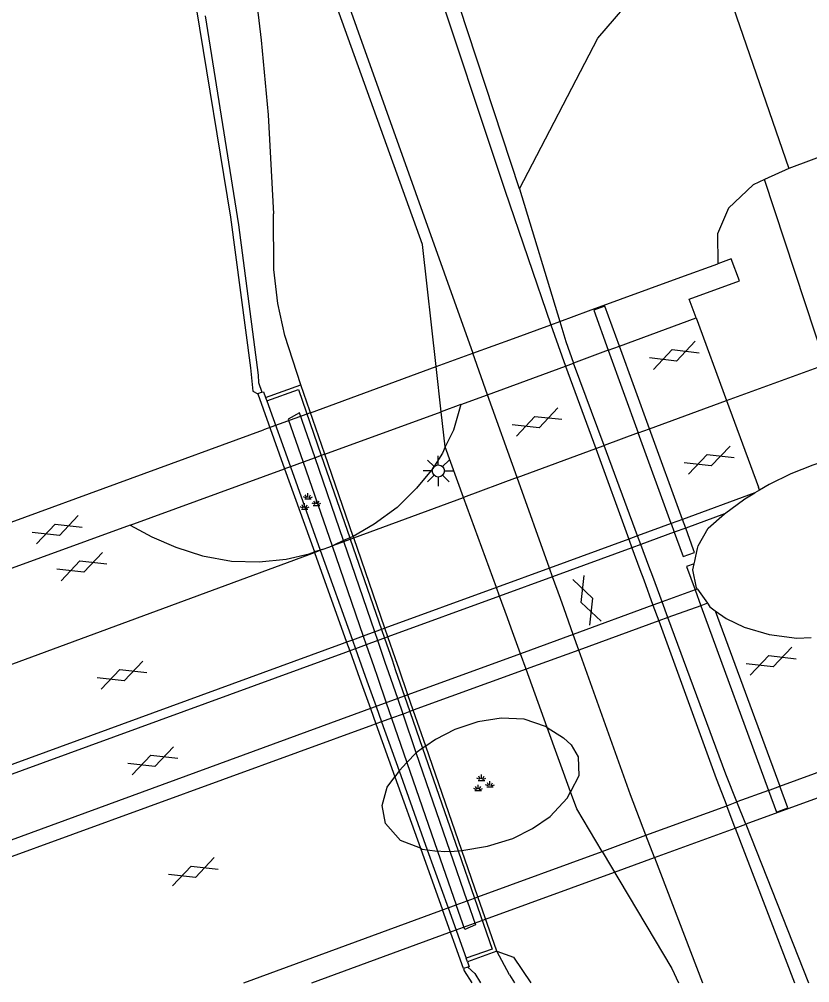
# Model space of a CAD drawing. Extents: x 135999 to 138000, y 396000 to 398501.
# Drawn here: x 136088.71 to 136121.16, y 396000 to 396039.56 of the extents above; entities that cross this region are included whole.
import ezdxf

# ---------------------------------------------------------------- set-up
doc = ezdxf.new("R2010")
doc.units = 0
for name, color, linetype in [('gg-bbg-pilaar viaduct of brug', 7, 'Continuous'), ('gg-knt-BGT kruinlijn', 7, 'Continuous'), ('gg-knt-bovenkant onderkant talud', 7, 'Continuous'), ('gg-knt-onverhard', 7, 'Continuous'), ('gg-knt-verharding', 7, 'Continuous'), ('gg-knt-verharding niveau 01', 7, 'Continuous'), ('gg-knt-verharding nz', 7, 'Continuous'), ('gg-kwrk-kunstwerk niveau 01', 7, 'Continuous'), ('gt-grn-groengrens', 7, 'Continuous'), ('gt-symb-gesloten verharding', 7, 'Continuous'), ('gt-symb-groenvak', 7, 'Continuous'), ('gt-symb-lichtmast', 7, 'Continuous'), ('gx-grn-maaiveld', 7, 'Continuous')]:
    doc.layers.add(name, color=color, linetype=linetype)

# ---------------------------------------------------------------- blocks, each defined once
blk = doc.blocks.new('gt0-GESVH1')
at = {"layer": 'gt-symb-gesloten verharding'}
for p, q in [((-0.992, -0.261), (0.008, 0.239)), ((0.008, -0.261), (-0.992, 0.239)), ((0.008, 0.239), (1.008, -0.261)), ((1.008, 0.239), (0.008, -0.261))]:
    blk.add_line(p, q, dxfattribs=at)
blk = doc.blocks.new('gt0-LMAST')
at = {"layer": 'gt-symb-lichtmast'}
for p, q in [((-0.182, 0.173), (-0.447, 0.438)), ((-0.005, 0.246), (-0.005, 0.621)), ((0.172, 0.173), (0.437, 0.438)), ((-0.255, -0.004), (-0.63, -0.004)), ((-0.182, -0.181), (-0.447, -0.446)), ((-0.005, -0.254), (-0.005, -0.629)), ((0.437, -0.446), (0.172, -0.181)), ((0.245, -0.004), (0.62, -0.004))]:
    blk.add_line(p, q, dxfattribs=at)
blk.add_circle((-0.005, -0.004), 0.25, dxfattribs=at)
blk = doc.blocks.new('gt0-GRVAK')
at = {"layer": 'gt-symb-groenvak'}
for p, q in [((-0.11, 0.189), (-0.228, 0.24)), ((-0.182, 0.153), (0.088, 0.153)), ((-0.091, 0.211), (-0.156, 0.322)), ((-0.047, 0.214), (-0.047, 0.393)), ((-0.004, 0.211), (0.061, 0.322)), ((0.015, 0.189), (0.133, 0.24)), ((0.262, -0.052), (0.197, 0.059)), ((0.305, -0.049), (0.305, 0.13)), ((0.349, -0.052), (0.414, 0.059)), ((-0.245, -0.228), (-0.363, -0.177)), ((-0.318, -0.264), (-0.047, -0.264)), ((-0.226, -0.206), (-0.291, -0.095)), ((-0.183, -0.203), (-0.183, -0.024)), ((-0.139, -0.206), (-0.074, -0.095)), ((-0.12, -0.228), (-0.002, -0.177)), ((0.243, -0.074), (0.125, -0.023)), ((0.17, -0.11), (0.441, -0.11)), ((0.368, -0.074), (0.486, -0.023))]:
    blk.add_line(p, q, dxfattribs=at)

msp = doc.modelspace()

# ---------------------------------------------------------------- linework, layer by layer
at = {"layer": 'gg-bbg-pilaar viaduct of brug'}
for p, q in [((136112.893, 396025.974), (136114.123, 396022.577)), ((136114.583, 396022.747), (136113.346, 396026.141)), ((136115.472, 396018.856), (136114.123, 396022.577)), ((136115.939, 396019.027), (136114.583, 396022.747)), ((136115.472, 396018.856), (136115.602, 396018.498)), ((136116.07, 396018.669), (136115.939, 396019.027)), ((136115.602, 396018.498), (136115.925, 396017.606)), ((136116.394, 396017.778), (136116.07, 396018.669)), ((136116.454, 396016.131), (136116.691, 396015.484)), ((136116.691, 396015.484), (136119.47, 396007.9)), ((136117.282, 396015.277), (136119.939, 396008.072))]:
    msp.add_line(p, q, dxfattribs=at)
for points in [[(136113.346, 396026.141), (136112.749, 396027.78), (136112.298, 396027.616), (136112.893, 396025.974)], [(136115.925, 396017.606), (136115.964, 396017.498), (136116.434, 396017.668), (136116.394, 396017.778)], [(136116.418, 396017.202), (136116.103, 396017.087), (136116.454, 396016.131)], [(136119.47, 396007.9), (136119.799, 396007.004), (136120.269, 396007.176), (136119.939, 396008.072)]]:
    msp.add_lwpolyline(points, dxfattribs=at)
at = {"layer": 'gg-knt-BGT kruinlijn'}
for p, q in [((136120.306, 396033.436), (136119.31, 396032.983)), ((136099.16, 396029.283), (136099.15, 396031.579)), ((136099.324, 396027.896), (136099.16, 396029.283)), ((136099.611, 396026.578), (136099.324, 396027.896)), ((136100.266, 396024.553), (136099.611, 396026.578)), ((136108.834, 396000.321), (136108.31, 396001.29)), ((136108.834, 396000.321), (136109.036, 396000))]:
    msp.add_line(p, q, dxfattribs=at)
for points in [[(136140.973, 396039.544), (136132.154, 396036.864), (136129.338, 396036.204), (136124.432, 396034.825), (136122.241, 396034.167), (136120.306, 396033.436)], [(136119.31, 396032.983), (136118.845, 396032.771), (136117.829, 396031.81), (136117.379, 396030.752), (136117.383, 396029.526)]]:
    msp.add_lwpolyline(points, dxfattribs=at)
at = {"layer": 'gg-knt-bovenkant onderkant talud'}
msp.add_lwpolyline([(136108.31, 396001.29), (136109.002, 396001.05), (136109.711, 396000)], dxfattribs=at)
at = {"layer": 'gg-knt-onverhard'}
msp.add_line((136109.253, 396032.6), (136112.465, 396038.791), dxfattribs=at)
msp.add_lwpolyline([(136112.465, 396038.791), (136114.25, 396040.889), (136117.066, 396042.853)], dxfattribs=at)
at = {"layer": 'gg-knt-verharding'}
for p, q in [((136109.253, 396032.6), (136110.896, 396027.154)), ((136106.034, 396023.447), (136105.828, 396025.3)), ((136112.724, 396022.061), (136111.47, 396025.449)), ((136117.745, 396023.914), (136121.814, 396025.391)), ((136106.202, 396022), (136106.034, 396023.447)), ((136106.953, 396019.93), (136106.202, 396022)), ((136114.096, 396018.353), (136112.724, 396022.061)), ((136108.296, 396016.232), (136106.953, 396019.93)), ((136114.228, 396017.997), (136114.096, 396018.353)), ((136114.557, 396017.107), (136114.228, 396017.997)), ((136114.716, 396016.677), (136114.557, 396017.107)), ((136115.101, 396015.637), (136114.716, 396016.677)), ((136108.425, 396015.877), (136108.296, 396016.232)), ((136108.749, 396014.984), (136108.425, 396015.877)), ((136115.34, 396014.992), (136115.101, 396015.637)), ((136108.904, 396014.557), (136108.749, 396014.984)), ((136109.285, 396013.509), (136108.904, 396014.557)), ((136109.517, 396012.872), (136109.285, 396013.509)), ((136110.386, 396010.477), (136109.517, 396012.872)), ((136111.345, 396007.837), (136110.386, 396010.477)), ((136118.532, 396006.509), (136118.17, 396007.424)), ((136118.532, 396006.509), (136121.108, 396000))]:
    msp.add_line(p, q, dxfattribs=at)
for points in [[(136105.828, 396025.3), (136105.27, 396030.319), (136079.381, 396102.176), (136059.08, 396158.12), (136039.754, 396211.415)], [(136109.253, 396032.6), (136103.604, 396049.751), (136103.098, 396050.639)], [(136110.896, 396027.154), (136111.143, 396026.334), (136111.47, 396025.449)], [(136123.238, 396021.871), (136122.396, 396021.643), (136121.291, 396021.26), (136120.385, 396020.895), (136119.49, 396020.465), (136119.106, 396020.233)], [(136118.17, 396007.424), (136117.719, 396008.562), (136115.34, 396014.992)], [(136112.638, 396005.394), (136111.599, 396007.138), (136111.345, 396007.837)], [(136112.638, 396005.394), (136115.501, 396000.59), (136115.769, 396000)]]:
    msp.add_lwpolyline(points, dxfattribs=at)
at = {"layer": 'gg-knt-verharding niveau 01'}
for p, q in [((136113.346, 396026.141), (136116.494, 396027.302)), ((136112.893, 396025.974), (136111.47, 396025.449)), ((136112.893, 396025.974), (136113.346, 396026.141)), ((136107.939, 396024.146), (136111.132, 396025.325)), ((136111.132, 396025.325), (136111.47, 396025.449)), ((136106.84, 396023.741), (136107.939, 396024.146)), ((136106.84, 396023.741), (136106.034, 396023.447)), ((136114.583, 396022.747), (136117.745, 396023.914)), ((136101.252, 396021.702), (136106.034, 396023.447)), ((136114.123, 396022.577), (136112.724, 396022.061)), ((136114.123, 396022.577), (136114.583, 396022.747)), ((136112.374, 396021.932), (136112.724, 396022.061)), ((136101.111, 396021.65), (136100.854, 396021.557)), ((136101.252, 396021.702), (136101.111, 396021.65)), ((136109.153, 396020.742), (136112.374, 396021.932)), ((136099.84, 396021.186), (136099.605, 396021.101)), ((136100.36, 396021.376), (136099.84, 396021.186)), ((136100.854, 396021.557), (136100.36, 396021.376)), ((136093.26, 396018.785), (136099.605, 396021.101)), ((136109.153, 396020.742), (136106.953, 396019.93)), ((136118.904, 396020.111), (136115.939, 396019.027)), ((136102.441, 396018.264), (136106.953, 396019.93)), ((136117.661, 396019.25), (136116.07, 396018.669)), ((136115.472, 396018.856), (136114.096, 396018.353)), ((136115.939, 396019.027), (136115.472, 396018.856)), ((136093.26, 396018.785), (136082.559, 396014.89)), ((136115.602, 396018.498), (136114.228, 396017.997)), ((136116.07, 396018.669), (136115.602, 396018.498)), ((136102.022, 396018.154), (136101.621, 396017.968)), ((136101.621, 396017.968), (136102.035, 396018.115)), ((136102.28, 396018.269), (136102.022, 396018.154)), ((136102.035, 396018.115), (136102.3, 396018.212)), ((136102.418, 396018.331), (136102.28, 396018.269)), ((136102.3, 396018.212), (136102.441, 396018.264)), ((136113.731, 396018.22), (136110.477, 396017.03)), ((136114.096, 396018.353), (136113.731, 396018.22)), ((136100.617, 396017.592), (136100.831, 396017.671)), ((136101.064, 396017.763), (136100.825, 396017.688)), ((136100.831, 396017.671), (136101.064, 396017.763)), ((136101.146, 396017.792), (136101.064, 396017.763)), ((136101.146, 396017.792), (136101.455, 396017.901)), ((136101.455, 396017.901), (136101.55, 396017.939)), ((136101.55, 396017.939), (136101.621, 396017.968)), ((136113.862, 396017.863), (136110.605, 396016.673)), ((136114.228, 396017.997), (136113.862, 396017.863)), ((136083.872, 396011.412), (136100.617, 396017.592)), ((136110.477, 396017.03), (136108.296, 396016.232)), ((136110.605, 396016.673), (136108.425, 396015.877)), ((136108.296, 396016.232), (136103.721, 396014.56)), ((136116.454, 396016.131), (136115.101, 396015.637)), ((136116.549, 396016.166), (136116.454, 396016.131)), ((136108.425, 396015.877), (136103.845, 396014.203)), ((136115.101, 396015.637), (136114.726, 396015.499)), ((136114.726, 396015.499), (136111.451, 396014.301)), ((136116.691, 396015.484), (136115.34, 396014.992)), ((136116.959, 396015.581), (136116.691, 396015.484)), ((136114.962, 396014.855), (136111.68, 396013.659)), ((136115.34, 396014.992), (136114.962, 396014.855)), ((136103.581, 396014.508), (136103.307, 396014.408)), ((136103.721, 396014.56), (136103.581, 396014.508)), ((136102.385, 396014.07), (136102.15, 396013.984)), ((136102.832, 396014.234), (136102.385, 396014.07)), ((136103.307, 396014.408), (136102.832, 396014.234)), ((136103.43, 396014.052), (136102.955, 396013.878)), ((136103.704, 396014.152), (136103.43, 396014.052)), ((136103.845, 396014.203), (136103.704, 396014.152)), ((136111.451, 396014.301), (136109.285, 396013.509)), ((136101.973, 396013.92), (136085.149, 396007.768)), ((136102.15, 396013.984), (136101.973, 396013.92)), ((136102.511, 396013.716), (136102.276, 396013.63)), ((136102.955, 396013.878), (136102.511, 396013.716)), ((136111.68, 396013.659), (136109.517, 396012.872)), ((136102.103, 396013.567), (136085.275, 396007.421)), ((136102.276, 396013.63), (136102.103, 396013.567)), ((136109.285, 396013.509), (136104.669, 396011.82)), ((136109.517, 396012.872), (136104.888, 396011.186)), ((136104.669, 396011.82), (136086.139, 396005.042)), ((136104.466, 396011.032), (136103.998, 396010.862)), ((136104.747, 396011.135), (136104.466, 396011.032)), ((136104.888, 396011.186), (136104.747, 396011.135)), ((136103.208, 396010.574), (136086.358, 396004.439)), ((136103.351, 396010.626), (136103.208, 396010.574)), ((136103.586, 396010.712), (136103.351, 396010.626)), ((136103.998, 396010.862), (136103.586, 396010.712)), ((136105.396, 396009.717), (136105.268, 396009.629)), ((136104.627, 396009.045), (136105.011, 396009.445)), ((136105.268, 396009.629), (136105.011, 396009.445)), ((136104.305, 396008.699), (136104.627, 396009.045)), ((136119.939, 396008.072), (136123.04, 396009.21)), ((136104.305, 396008.699), (136104.127, 396008.455)), ((136119.47, 396007.9), (136118.17, 396007.424)), ((136119.47, 396007.9), (136119.939, 396008.072)), ((136117.755, 396007.271), (136118.17, 396007.424)), ((136114.437, 396006.054), (136117.755, 396007.271)), ((136112.638, 396005.394), (136114.437, 396006.054)), ((136105.462, 396005.463), (136105.885, 396005.409)), ((136106.403, 396005.39), (136106.725, 396005.414)), ((136106.725, 396005.414), (136106.88, 396005.426)), ((136107.538, 396003.523), (136112.638, 396005.394)), ((136107.099, 396003.362), (136107.397, 396003.471)), ((136107.397, 396003.471), (136107.538, 396003.523)), ((136106.017, 396002.965), (136106.082, 396002.989)), ((136106.082, 396002.989), (136106.316, 396003.075)), ((136106.316, 396003.075), (136106.651, 396003.197)), ((136106.651, 396003.197), (136107.099, 396003.362)), ((136097.936, 396000), (136106.017, 396002.965))]:
    msp.add_line(p, q, dxfattribs=at)
for points in [[(136106.84, 396023.741), (136106.532, 396022.689), (136106.202, 396022)], [(136106.202, 396022), (136106.082, 396021.749), (136105.689, 396021.123), (136105.018, 396020.311), (136104.225, 396019.516), (136103.285, 396018.836), (136102.418, 396018.331)], [(136093.26, 396018.785), (136094.15, 396018.314), (136095.139, 396017.89), (136096.229, 396017.536), (136097.418, 396017.306), (136098.555, 396017.282), (136099.667, 396017.389), (136100.609, 396017.615), (136100.825, 396017.688)], [(136110.386, 396010.477), (136110.313, 396010.524), (136109.443, 396010.83), (136108.488, 396010.868), (136107.539, 396010.707), (136106.587, 396010.396), (136105.794, 396009.989), (136105.396, 396009.717)], [(136110.386, 396010.477), (136111.049, 396010.052), (136111.368, 396009.765), (136111.66, 396009.282), (136111.688, 396008.492), (136111.345, 396007.837)], [(136105.176, 396005.521), (136104.365, 396005.839), (136103.75, 396006.537), (136103.615, 396007.278), (136103.818, 396008.03), (136104.127, 396008.455)], [(136106.88, 396005.426), (136107.938, 396005.608), (136108.968, 396005.924), (136109.777, 396006.328), (136110.508, 396006.833), (136111.209, 396007.577), (136111.345, 396007.837)], [(136105.176, 396005.521), (136105.257, 396005.489), (136105.462, 396005.463)], [(136106.403, 396005.39), (136106.168, 396005.373), (136105.885, 396005.409)]]:
    msp.add_lwpolyline(points, dxfattribs=at)
at = {"layer": 'gg-knt-verharding nz'}
for p, q in [((136110.531, 396027.02), (136111.132, 396025.325)), ((136107.939, 396024.146), (136107.331, 396025.85)), ((136111.132, 396025.325), (136112.374, 396021.932)), ((136109.153, 396020.742), (136107.939, 396024.146)), ((136112.374, 396021.932), (136113.731, 396018.22)), ((136110.477, 396017.03), (136109.153, 396020.742)), ((136113.731, 396018.22), (136113.862, 396017.863)), ((136113.862, 396017.863), (136114.188, 396016.972)), ((136110.605, 396016.673), (136110.477, 396017.03)), ((136114.188, 396016.972), (136114.345, 396016.542)), ((136110.924, 396015.779), (136110.605, 396016.673)), ((136114.345, 396016.542), (136114.726, 396015.499)), ((136111.077, 396015.35), (136110.924, 396015.779)), ((136111.451, 396014.301), (136111.077, 396015.35)), ((136114.726, 396015.499), (136114.962, 396014.855)), ((136111.68, 396013.659), (136111.451, 396014.301)), ((136118.106, 396006.353), (136117.755, 396007.271)), ((136118.106, 396006.353), (136120.537, 396000)), ((136114.788, 396005.139), (136114.437, 396006.054)), ((136114.788, 396005.139), (136116.757, 396000))]:
    msp.add_line(p, q, dxfattribs=at)
for points in [[(136000, 396333.523), (136014.428, 396293.612), (136028.028, 396256.03), (136043.809, 396212.532), (136062.985, 396159.619), (136083.31, 396103.68), (136102.819, 396049.91), (136105.566, 396041.82), (136108.64, 396032.547), (136110.531, 396027.02)], [(136000, 396323.152), (136011.098, 396292.408), (136024.649, 396254.993), (136040.378, 396211.668), (136059.698, 396158.366), (136079.982, 396102.514), (136107.331, 396025.85)], [(136114.962, 396014.855), (136117.326, 396008.393), (136117.755, 396007.271)], [(136114.437, 396006.054), (136113.802, 396007.71), (136111.68, 396013.659)]]:
    msp.add_lwpolyline(points, dxfattribs=at)
at = {"layer": 'gg-kwrk-kunstwerk niveau 01'}
for p, q in [((136115.875, 396028.975), (136117.383, 396029.526)), ((136112.074, 396027.585), (136115.875, 396028.975)), ((136116.494, 396027.302), (136116.21, 396028.07)), ((136110.896, 396027.154), (136112.074, 396027.585)), ((136110.531, 396027.02), (136110.896, 396027.154)), ((136116.494, 396027.302), (136117.745, 396023.914)), ((136108.999, 396026.46), (136110.531, 396027.02)), ((136107.331, 396025.85), (136108.999, 396026.46)), ((136105.828, 396025.3), (136107.331, 396025.85)), ((136100.662, 396023.408), (136105.828, 396025.3)), ((136117.745, 396023.914), (136119.062, 396020.351)), ((136100.662, 396023.408), (136098.731, 396022.702)), ((136081.952, 396016.561), (136098.731, 396022.702)), ((136119.106, 396020.233), (136118.904, 396020.111)), ((136119.106, 396020.233), (136119.062, 396020.351)), ((136116.486, 396017.513), (136116.558, 396017.838)), ((136116.418, 396017.202), (136116.441, 396017.306)), ((136116.441, 396017.306), (136116.486, 396017.513)), ((136116.549, 396016.166), (136116.959, 396015.581)), ((136123.365, 396008.277), (136118.532, 396006.509)), ((136116.297, 396005.691), (136118.106, 396006.353)), ((136118.106, 396006.353), (136118.532, 396006.509)), ((136114.788, 396005.139), (136116.297, 396005.691)), ((136113.148, 396004.539), (136114.788, 396005.139)), ((136107.855, 396002.607), (136113.148, 396004.539)), ((136106.352, 396002.059), (136107.855, 396002.607)), ((136100.716, 396000), (136106.352, 396002.059))]:
    msp.add_line(p, q, dxfattribs=at)
for points in [[(136116.21, 396028.07), (136118.28, 396028.82), (136117.94, 396029.73), (136117.383, 396029.526)], [(136117.661, 396019.25), (136118.503, 396019.868), (136118.904, 396020.111)], [(136116.558, 396017.838), (136116.582, 396017.947), (136116.993, 396018.661), (136117.661, 396019.25)], [(136116.549, 396016.166), (136116.518, 396016.21), (136116.365, 396016.961), (136116.418, 396017.202)], [(136116.959, 396015.581), (136117.061, 396015.435), (136117.282, 396015.277)], [(136117.282, 396015.277), (136117.727, 396014.96), (136118.476, 396014.608), (136119.491, 396014.302), (136120.629, 396014.153), (136121.215, 396014.177)]]:
    msp.add_lwpolyline(points, dxfattribs=at)
at = {"layer": 'gt-grn-groengrens'}
for p, q in [((136117.489, 396041.624), (136120.306, 396033.436)), ((136121.814, 396025.391), (136119.31, 396032.983))]:
    msp.add_line(p, q, dxfattribs=at)
at = {"layer": 'gx-grn-maaiveld'}
for p, q in [((136098.821, 396024.033), (136100.266, 396024.553)), ((136101.252, 396021.702), (136100.266, 396024.553)), ((136098.67, 396024.245), (136098.502, 396024.185)), ((136098.502, 396024.185), (136099.605, 396021.101)), ((136098.821, 396024.033), (136098.872, 396023.893)), ((136098.872, 396023.893), (136099.84, 396021.186)), ((136101.111, 396021.65), (136102.28, 396018.269)), ((136102.418, 396018.331), (136101.252, 396021.702)), ((136099.84, 396021.186), (136101.064, 396017.763)), ((136100.36, 396021.376), (136101.55, 396017.939)), ((136102.022, 396018.154), (136100.854, 396021.557)), ((136099.605, 396021.101), (136100.825, 396017.688)), ((136102.035, 396018.115), (136102.022, 396018.154)), ((136103.307, 396014.408), (136102.035, 396018.115)), ((136102.28, 396018.269), (136102.3, 396018.212)), ((136102.3, 396018.212), (136103.581, 396014.508)), ((136102.441, 396018.264), (136102.418, 396018.331)), ((136103.721, 396014.56), (136102.441, 396018.264)), ((136100.825, 396017.688), (136100.831, 396017.671)), ((136100.831, 396017.671), (136102.15, 396013.984)), ((136101.064, 396017.763), (136102.385, 396014.07)), ((136101.55, 396017.939), (136102.832, 396014.234)), ((136103.581, 396014.508), (136103.704, 396014.152)), ((136103.845, 396014.203), (136103.721, 396014.56)), ((136102.385, 396014.07), (136102.511, 396013.716)), ((136102.832, 396014.234), (136102.955, 396013.878)), ((136103.43, 396014.052), (136103.307, 396014.408)), ((136103.738, 396013.154), (136103.43, 396014.052)), ((136103.704, 396014.152), (136104.014, 396013.255)), ((136104.155, 396013.306), (136103.845, 396014.203)), ((136102.15, 396013.984), (136102.276, 396013.63)), ((136102.511, 396013.716), (136102.831, 396012.822)), ((136102.955, 396013.878), (136103.265, 396012.981)), ((136102.276, 396013.63), (136102.596, 396012.737)), ((136104.303, 396012.878), (136104.155, 396013.306)), ((136103.265, 396012.981), (136103.413, 396012.554)), ((136103.885, 396012.726), (136103.738, 396013.154)), ((136104.014, 396013.255), (136104.162, 396012.827)), ((136104.669, 396011.82), (136104.303, 396012.878)), ((136102.596, 396012.737), (136102.748, 396012.311)), ((136102.831, 396012.822), (136102.983, 396012.397)), ((136103.413, 396012.554), (136103.78, 396011.495)), ((136104.249, 396011.666), (136103.885, 396012.726)), ((136104.162, 396012.827), (136104.528, 396011.768)), ((136102.748, 396012.311), (136103.125, 396011.255)), ((136102.983, 396012.397), (136103.36, 396011.341)), ((136104.528, 396011.768), (136104.747, 396011.135)), ((136104.888, 396011.186), (136104.669, 396011.82)), ((136103.36, 396011.341), (136103.586, 396010.712)), ((136103.78, 396011.495), (136103.998, 396010.862)), ((136104.466, 396011.032), (136104.249, 396011.666)), ((136103.125, 396011.255), (136103.351, 396010.626)), ((136105.011, 396009.445), (136104.466, 396011.032)), ((136104.747, 396011.135), (136105.268, 396009.629)), ((136105.396, 396009.717), (136104.888, 396011.186)), ((136103.351, 396010.626), (136104.127, 396008.455)), ((136103.586, 396010.712), (136104.305, 396008.699)), ((136103.998, 396010.862), (136104.627, 396009.045)), ((136106.88, 396005.426), (136105.396, 396009.717)), ((136106.403, 396005.39), (136105.011, 396009.445)), ((136105.268, 396009.629), (136106.725, 396005.414)), ((136104.627, 396009.045), (136105.885, 396005.409)), ((136104.305, 396008.699), (136105.462, 396005.463)), ((136104.127, 396008.455), (136105.176, 396005.521)), ((136105.176, 396005.521), (136106.082, 396002.989)), ((136105.462, 396005.463), (136106.316, 396003.075)), ((136105.885, 396005.409), (136106.651, 396003.197)), ((136107.099, 396003.362), (136106.403, 396005.39)), ((136106.725, 396005.414), (136107.397, 396003.471)), ((136107.538, 396003.523), (136106.88, 396005.426)), ((136108.31, 396001.29), (136107.538, 396003.523)), ((136106.95, 396000.581), (136106.082, 396002.989)), ((136106.316, 396003.075), (136107.056, 396001.005)), ((136107.106, 396000.864), (136107.056, 396001.005)), ((136108.31, 396001.29), (136107.106, 396000.864)), ((136107.13, 396000.641), (136106.95, 396000.581))]:
    msp.add_line(p, q, dxfattribs=at)
for points in [[(136087.042, 396074.617), (136094.894, 396052.348), (136097.478, 396045.071), (136098.082, 396042.845), (136098.473, 396040.088), (136098.647, 396038.713), (136098.935, 396035.639), (136099.15, 396031.579)], [(136094.985, 396044.94), (136095.279, 396044.038), (136095.974, 396040.028), (136097.382, 396031.436), (136098.204, 396025.254), (136098.296, 396024.286), (136098.502, 396024.185)], [(136096.34, 396039.709), (136097.705, 396031.129), (136098.519, 396024.952), (136098.526, 396024.646), (136098.67, 396024.245)], [(136098.872, 396023.893), (136100.174, 396024.36), (136101.111, 396021.65)], [(136098.67, 396024.245), (136098.737, 396024.269), (136098.821, 396024.033)], [(136100.854, 396021.557), (136100.219, 396023.406), (136099.75, 396023.141), (136100.36, 396021.376)], [(136107.397, 396003.471), (136108.12, 396001.382), (136107.056, 396001.005)], [(136107.099, 396003.362), (136107.438, 396002.375), (136107, 396002.188), (136106.651, 396003.197)], [(136107.106, 396000.864), (136107.18, 396000.658), (136107.13, 396000.641)], [(136107.13, 396000.641), (136107.413, 396000.379), (136107.647, 396000)], [(136106.95, 396000.581), (136106.977, 396000.492), (136107.287, 396000)]]:
    msp.add_lwpolyline(points, dxfattribs=at)

# ---------------------------------------------------------------- block references
at = {"layer": 'gt-symb-gesloten verharding'}
for p, rotation in [((136115.591, 396025.773), 19.992893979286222), ((136109.956, 396023.031), 20.428617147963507), ((136117.025, 396021.468), 19.992893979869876), ((136090.259, 396018.608), 20.1739449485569), ((136091.268, 396017.096), 20.120165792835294), ((136112.021, 396015.716), -69.8062841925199), ((136119.563, 396013.208), 19.992893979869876), ((136092.916, 396012.636), 20.120165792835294), ((136094.182, 396009.12), 20.12016579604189), ((136095.846, 396004.566), 20.12016579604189)]:
    msp.add_blockref('gt0-GESVH1', p, dxfattribs=dict(at, rotation=rotation))
at = {"layer": 'gt-symb-groenvak'}
for p in [(136100.61, 396019.714), (136107.73, 396008.154)]:
    msp.add_blockref('gt0-GRVAK', p, dxfattribs=at)
at = {"layer": 'gt-symb-lichtmast'}
msp.add_blockref('gt0-LMAST', (136105.919, 396021.02), dxfattribs=at)

doc.saveas('drawing.dxf')
